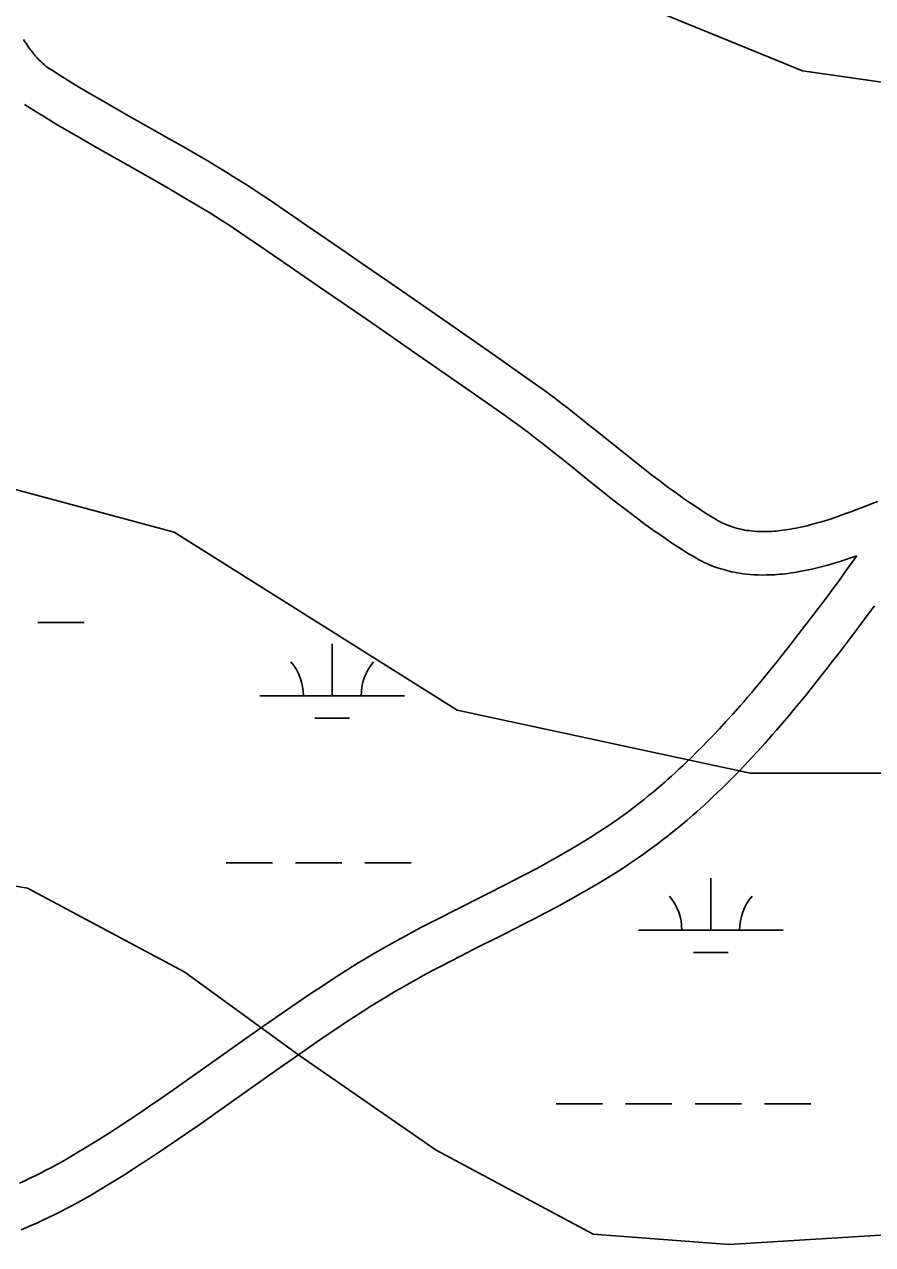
# Model space of a CAD drawing. Extents: x 3177185 to 3215018, y 812988 to 838321.
# Drawn here: x 3183220 to 3183806, y 826771 to 827614 of the extents above; entities that cross this region are included whole.
import ezdxf

# ---------------------------------------------------------------- set-up
doc = ezdxf.new("R2010")
doc.units = 0
doc.layers.add('V-ROAD-CNTR', color=7, linetype='Continuous')
doc.layers.add('V-WETL-SWMP', color=7, linetype='Continuous')

msp = doc.modelspace()

# ---------------------------------------------------------------- linework, layer by layer
at = {"layer": 'V-ROAD-CNTR'}
for points in [[(3183237.76, 827583.4), (3183236.94, 827583.98), (3183236.26, 827584.49), (3183235.58, 827585.01), (3183234.92, 827585.54), (3183234.32, 827586.04), (3183232.98, 827587.21), (3183231.73, 827588.39), (3183230.52, 827589.61), (3183229.34, 827590.87), (3183228.18, 827592.16), (3183227.06, 827593.49), (3183225.97, 827594.85), (3183224.9, 827596.24), (3183223.86, 827597.65), (3183222.84, 827599.08), (3183221.85, 827600.54), (3183220.89, 827602), (3183219.95, 827603.48)], [(3183736.87, 827263.7), (3183735.41, 827263.62), (3183734.1, 827263.57), (3183732.9, 827263.54), (3183730.44, 827263.53), (3183728.22, 827263.57), (3183726.16, 827263.67), (3183724.26, 827263.81), (3183722.51, 827263.98), (3183720.87, 827264.17), (3183719.36, 827264.39), (3183717.97, 827264.62), (3183716.67, 827264.87), (3183715.46, 827265.12), (3183714.34, 827265.38), (3183713.3, 827265.64), (3183712.39, 827265.88), (3183710.52, 827266.43), (3183708.96, 827266.93), (3183707.62, 827267.41), (3183706.45, 827267.86), (3183705.44, 827268.27), (3183704.61, 827268.62), (3183703.01, 827269.36), (3183701.88, 827269.91), (3183701.08, 827270.33), (3183699.79, 827271.03), (3183698.5, 827271.78), (3183694.4, 827274.26), (3183690.42, 827276.75), (3183686.59, 827279.23), (3183682.88, 827281.68), (3183679.31, 827284.1), (3183675.86, 827286.48), (3183672.53, 827288.83), (3183669.31, 827291.14), (3183666.2, 827293.41), (3183663.19, 827295.63), (3183660.29, 827297.8), (3183654.64, 827302.09), (3183649.37, 827306.17), (3183644.44, 827310.04), (3183639.82, 827313.7), (3183631.12, 827320.67), (3183615.84, 827332.98), (3183610.06, 827337.62), (3183604.98, 827341.67), (3183600.51, 827345.2), (3183596.58, 827348.28), (3183593.11, 827350.97), (3183587.03, 827355.62), (3183582.42, 827359.08), (3183578.92, 827361.66), (3183573.67, 827365.47), (3183568.39, 827369.2), (3183546.21, 827384.66), (3183507.39, 827411.67), (3183478.22, 827431.9), (3183456.31, 827447.05), (3183439.86, 827458.4), (3183415.17, 827475.36), (3183390.43, 827492.28), (3183385.79, 827495.42), (3183381.25, 827498.42), (3183376.84, 827501.3), (3183372.54, 827504.05), (3183368.37, 827506.69), (3183364.31, 827509.21), (3183360.36, 827511.64), (3183352.72, 827516.27), (3183345.53, 827520.55), (3183338.77, 827524.51), (3183332.41, 827528.19), (3183320.51, 827534.99), (3183299.73, 827546.75), (3183291.97, 827551.15), (3183285.21, 827554.99), (3183279.33, 827558.36), (3183274.21, 827561.32), (3183265.27, 827566.54), (3183258.63, 827570.48), (3183253.69, 827573.46), (3183250.01, 827575.7), (3183244.51, 827579.1), (3183239.1, 827582.51), (3183238.34, 827583.01), (3183237.5, 827583.57)], [(3183738.44, 827233.74), (3183736.78, 827233.65), (3183735.08, 827233.59), (3183733.37, 827233.54), (3183730.21, 827233.52), (3183727.2, 827233.59), (3183724.37, 827233.72), (3183721.73, 827233.91), (3183719.25, 827234.15), (3183716.93, 827234.43), (3183714.76, 827234.75), (3183712.73, 827235.08), (3183710.83, 827235.44), (3183709.04, 827235.81), (3183707.38, 827236.19), (3183705.83, 827236.58), (3183704.31, 827236.98), (3183701.65, 827237.76), (3183699.29, 827238.53), (3183697.23, 827239.27), (3183695.43, 827239.95), (3183693.86, 827240.59), (3183692.45, 827241.2), (3183690.16, 827242.25), (3183688.39, 827243.12), (3183687.03, 827243.82), (3183685.1, 827244.87), (3183683.2, 827245.97), (3183678.66, 827248.72), (3183674.33, 827251.43), (3183670.18, 827254.11), (3183666.19, 827256.75), (3183662.37, 827259.34), (3183658.68, 827261.89), (3183655.14, 827264.39), (3183651.74, 827266.83), (3183648.46, 827269.22), (3183645.29, 827271.55), (3183642.23, 827273.84), (3183636.39, 827278.28), (3183630.94, 827282.5), (3183625.86, 827286.48), (3183621.12, 827290.24), (3183612.33, 827297.28), (3183597.04, 827309.61), (3183591.32, 827314.19), (3183586.33, 827318.17), (3183581.97, 827321.62), (3183578.14, 827324.62), (3183574.81, 827327.21), (3183568.92, 827331.7), (3183564.51, 827335.02), (3183561.21, 827337.45), (3183556.21, 827341.08), (3183551.16, 827344.65), (3183529.06, 827360.04), (3183490.27, 827387.03), (3183461.14, 827407.24), (3183439.27, 827422.37), (3183422.85, 827433.68), (3183398.21, 827450.62), (3183373.57, 827467.47), (3183369.11, 827470.48), (3183364.78, 827473.35), (3183360.56, 827476.1), (3183356.44, 827478.74), (3183352.43, 827481.27), (3183348.52, 827483.71), (3183344.73, 827486.04), (3183337.29, 827490.54), (3183330.28, 827494.71), (3183323.67, 827498.58), (3183317.44, 827502.19), (3183305.68, 827508.92), (3183284.95, 827520.65), (3183277.16, 827525.06), (3183270.34, 827528.94), (3183264.37, 827532.36), (3183259.14, 827535.37), (3183250.05, 827540.69), (3183243.23, 827544.73), (3183238.14, 827547.8), (3183234.32, 827550.13), (3183228.63, 827553.65), (3183222.92, 827557.25), (3183221.71, 827558.03), (3183220.62, 827558.78)], [(3183810.08, 827284.43), (3183806.11, 827282.82), (3183802.26, 827281.29), (3183798.53, 827279.83), (3183794.92, 827278.45), (3183791.43, 827277.15), (3183788.06, 827275.91), (3183784.8, 827274.76), (3183781.66, 827273.67), (3183778.62, 827272.66), (3183775.7, 827271.72), (3183772.87, 827270.84), (3183770.15, 827270.03), (3183767.53, 827269.28), (3183765, 827268.59), (3183762.57, 827267.96), (3183760.23, 827267.38), (3183757.97, 827266.86), (3183755.81, 827266.38), (3183753.72, 827265.95), (3183751.71, 827265.57), (3183749.78, 827265.22), (3183747.92, 827264.92), (3183746.13, 827264.65), (3183744.41, 827264.42), (3183742.76, 827264.22), (3183741.17, 827264.05), (3183739.65, 827263.9), (3183738.18, 827263.79), (3183736.67, 827263.69)], [(3183795.62, 827246.71), (3183787.62, 827235.6), (3183783.56, 827230.02), (3183779.98, 827225.16), (3183773.63, 827216.63), (3183768.83, 827210.26), (3183765.2, 827205.49), (3183759.72, 827198.32), (3183754.19, 827191.15), (3183750.64, 827186.59), (3183747.18, 827182.18), (3183743.82, 827177.93), (3183740.56, 827173.84), (3183737.38, 827169.89), (3183734.29, 827166.08), (3183731.28, 827162.41), (3183728.35, 827158.88), (3183725.51, 827155.47), (3183722.73, 827152.19), (3183720.04, 827149.02), (3183717.41, 827145.98), (3183714.87, 827143.06), (3183709.87, 827137.4), (3183705.15, 827132.17), (3183700.68, 827127.33), (3183696.46, 827122.84), (3183692.46, 827118.67), (3183688.68, 827114.81), (3183685.11, 827111.23), (3183681.73, 827107.9), (3183678.54, 827104.82), (3183675.53, 827101.95), (3183672.68, 827099.29), (3183670, 827096.82), (3183667.46, 827094.53), (3183665.07, 827092.39), (3183662.84, 827090.42), (3183658.56, 827086.73), (3183654.79, 827083.55), (3183651.47, 827080.82), (3183648.54, 827078.45), (3183645.95, 827076.4), (3183643.7, 827074.64), (3183639.66, 827071.55), (3183636.62, 827069.28), (3183634.35, 827067.61), (3183630.87, 827065.11), (3183627.35, 827062.65), (3183624.82, 827060.91), (3183622.3, 827059.21), (3183619.81, 827057.55), (3183617.36, 827055.95), (3183612.45, 827052.79), (3183607.68, 827049.81), (3183603.02, 827046.97), (3183598.47, 827044.26), (3183594.03, 827041.67), (3183589.71, 827039.2), (3183585.5, 827036.83), (3183581.4, 827034.56), (3183577.41, 827032.38), (3183573.55, 827030.29), (3183565.97, 827026.27), (3183558.84, 827022.56), (3183552.12, 827019.11), (3183539.42, 827012.67), (3183517.09, 827001.43), (3183508.68, 826997.17), (3183501.33, 826993.39), (3183494.9, 826990.05), (3183489.29, 826987.09), (3183484.38, 826984.46), (3183480.13, 826982.16)], [(3183795.62, 827246.71), (3183787.97, 827244.15), (3183784.75, 827243.11), (3183781.61, 827242.14), (3183778.56, 827241.23), (3183775.6, 827240.38), (3183772.72, 827239.6), (3183769.93, 827238.87), (3183767.22, 827238.21), (3183764.59, 827237.59), (3183762.03, 827237.03), (3183759.56, 827236.53), (3183757.16, 827236.07), (3183754.82, 827235.65), (3183752.56, 827235.28), (3183750.37, 827234.95), (3183748.24, 827234.66), (3183746.18, 827234.41), (3183744.18, 827234.2), (3183742.25, 827234.02), (3183740.37, 827233.87), (3183738.65, 827233.75)], [(3183807.76, 827212.3), (3183804.09, 827207.31), (3183797.64, 827198.65), (3183792.75, 827192.16), (3183789.06, 827187.3), (3183783.5, 827180.03), (3183777.9, 827172.78), (3183774.28, 827168.12), (3183770.75, 827163.63), (3183767.32, 827159.28), (3183763.97, 827155.08), (3183760.71, 827151.03), (3183757.53, 827147.12), (3183754.44, 827143.34), (3183751.42, 827139.69), (3183748.48, 827136.17), (3183745.61, 827132.78), (3183742.81, 827129.5), (3183740.09, 827126.34), (3183737.42, 827123.27), (3183732.24, 827117.41), (3183727.31, 827111.96), (3183722.64, 827106.88), (3183718.2, 827102.17), (3183714, 827097.79), (3183710.02, 827093.72), (3183706.25, 827089.94), (3183702.68, 827086.43), (3183699.3, 827083.16), (3183696.1, 827080.12), (3183693.08, 827077.3), (3183690.23, 827074.67), (3183687.53, 827072.23), (3183684.98, 827069.95), (3183682.56, 827067.82), (3183678.03, 827063.9), (3183674, 827060.51), (3183670.43, 827057.57), (3183667.28, 827055.03), (3183664.51, 827052.82), (3183662.04, 827050.9), (3183657.74, 827047.61), (3183654.46, 827045.16), (3183651.97, 827043.33), (3183648.23, 827040.65), (3183644.46, 827038), (3183641.71, 827036.12), (3183639.01, 827034.29), (3183636.34, 827032.51), (3183633.69, 827030.78), (3183628.5, 827027.45), (3183623.43, 827024.28), (3183618.5, 827021.28), (3183613.71, 827018.42), (3183609.05, 827015.7), (3183604.52, 827013.11), (3183600.13, 827010.63), (3183595.86, 827008.27), (3183591.72, 827006.01), (3183587.7, 827003.84), (3183579.93, 826999.72), (3183572.62, 826995.91), (3183565.76, 826992.39), (3183552.95, 826985.89), (3183530.62, 826974.66), (3183522.32, 826970.45), (3183515.1, 826966.74), (3183508.82, 826963.48), (3183503.36, 826960.59), (3183498.61, 826958.05), (3183494.43, 826955.79)], [(3183480.06, 826982.12), (3183476.34, 826980.07), (3183469.83, 826976.43), (3183464.94, 826973.63), (3183461.27, 826971.49), (3183455.82, 826968.26), (3183450.41, 826964.95), (3183443.92, 826960.9), (3183437.69, 826956.94), (3183431.68, 826953.06), (3183425.88, 826949.26), (3183420.29, 826945.56), (3183414.9, 826941.94), (3183409.69, 826938.41), (3183404.65, 826934.97), (3183394.97, 826928.28), (3183385.91, 826921.95), (3183377.45, 826915.99), (3183345.94, 826893.63), (3183334.15, 826885.29), (3183323.83, 826878.05), (3183314.79, 826871.78), (3183306.86, 826866.35), (3183299.91, 826861.65), (3183293.82, 826857.58), (3183288.47, 826854.05), (3183283.78, 826850.99), (3183279.69, 826848.35), (3183272.45, 826843.75), (3183267.02, 826840.37), (3183262.96, 826837.87), (3183256.8, 826834.15), (3183250.64, 826830.5), (3183246.77, 826828.28), (3183242.95, 826826.14), (3183239.16, 826824.09), (3183235.39, 826822.12), (3183231.66, 826820.22), (3183227.96, 826818.38), (3183224.3, 826816.62), (3183220.67, 826814.91), (3183217.07, 826813.26)], [(3183494.51, 826955.83), (3183490.89, 826953.84), (3183484.6, 826950.32), (3183479.94, 826947.65), (3183476.49, 826945.64), (3183471.3, 826942.56), (3183466.16, 826939.42), (3183459.91, 826935.52), (3183453.87, 826931.68), (3183448.03, 826927.91), (3183442.39, 826924.22), (3183436.94, 826920.6), (3183431.67, 826917.06), (3183426.57, 826913.61), (3183421.64, 826910.24), (3183412.08, 826903.64), (3183403.14, 826897.39), (3183394.78, 826891.5), (3183363.29, 826869.15), (3183351.42, 826860.76), (3183340.99, 826853.44), (3183331.81, 826847.08), (3183323.74, 826841.55), (3183316.65, 826836.75), (3183310.41, 826832.58), (3183304.92, 826828.96), (3183300.11, 826825.82), (3183295.86, 826823.08), (3183288.44, 826818.37), (3183282.82, 826814.86), (3183278.57, 826812.25), (3183272.2, 826808.4), (3183265.76, 826804.59), (3183261.56, 826802.17), (3183257.39, 826799.85), (3183253.26, 826797.62), (3183249.18, 826795.47), (3183245.14, 826793.41), (3183241.14, 826791.43), (3183237.19, 826789.53), (3183233.29, 826787.7), (3183229.43, 826785.93), (3183225.63, 826784.23), (3183221.87, 826782.59), (3183218.16, 826781.01)]]:
    msp.add_lwpolyline(points, dxfattribs=at)
at = {"layer": 'V-WETL-SWMP'}
for p, q in [((3183758.11, 827581.85), (3183598.94, 827647.02)), ((3183859.41, 827567.36), (3183758.11, 827581.85)), ((3183106.94, 827321.15), (3183323.99, 827263.22)), ((3183323.99, 827263.22), (3183519.35, 827140.11)), ((3183229.87, 827200.7), (3183261.87, 827200.7)), ((3183433.18, 827149.96), (3183433.18, 827185.96)), ((3183383.18, 827149.96), (3183483.18, 827149.96)), ((3183519.35, 827140.11), (3183721.94, 827096.66)), ((3183421.18, 827134.53), (3183445.18, 827134.53)), ((3183721.94, 827096.66), (3183895.58, 827096.66)), ((3183222.7, 827017.01), (3183063.52, 827045.97)), ((3183359.78, 827034.53), (3183391.78, 827034.53)), ((3183407.78, 827034.53), (3183439.78, 827034.53)), ((3183455.78, 827034.53), (3183487.78, 827034.53)), ((3183694.62, 826988.1), (3183694.62, 827024.1)), ((3183331.23, 826959.07), (3183222.7, 827017.01)), ((3183644.62, 826988.1), (3183744.62, 826988.1)), ((3183682.62, 826972.67), (3183706.62, 826972.67)), ((3183410.82, 826901.14), (3183331.23, 826959.07)), ((3183504.88, 826835.97), (3183410.82, 826901.14)), ((3183587.78, 826868.03), (3183619.78, 826868.03)), ((3183635.78, 826868.03), (3183667.78, 826868.03)), ((3183683.78, 826868.03), (3183715.78, 826868.03)), ((3183731.78, 826868.03), (3183763.78, 826868.03)), ((3183613.41, 826778.03), (3183504.88, 826835.97)), ((3183707.46, 826770.79), (3183613.41, 826778.03)), ((3183823.23, 826778.03), (3183707.46, 826770.79))]:
    msp.add_line(p, q, dxfattribs=at)
for centre, start, end in [((3183377.94, 827150.43), 359.22818, 40.77184), ((3183488.43, 827150.43), 139.22818, 180.77184), ((3183639.38, 826988.57), 359.22818, 40.77184), ((3183749.86, 826988.57), 139.22818, 180.77184)]:
    msp.add_arc(centre, 35.25, start, end, dxfattribs=at)

doc.saveas('drawing.dxf')
